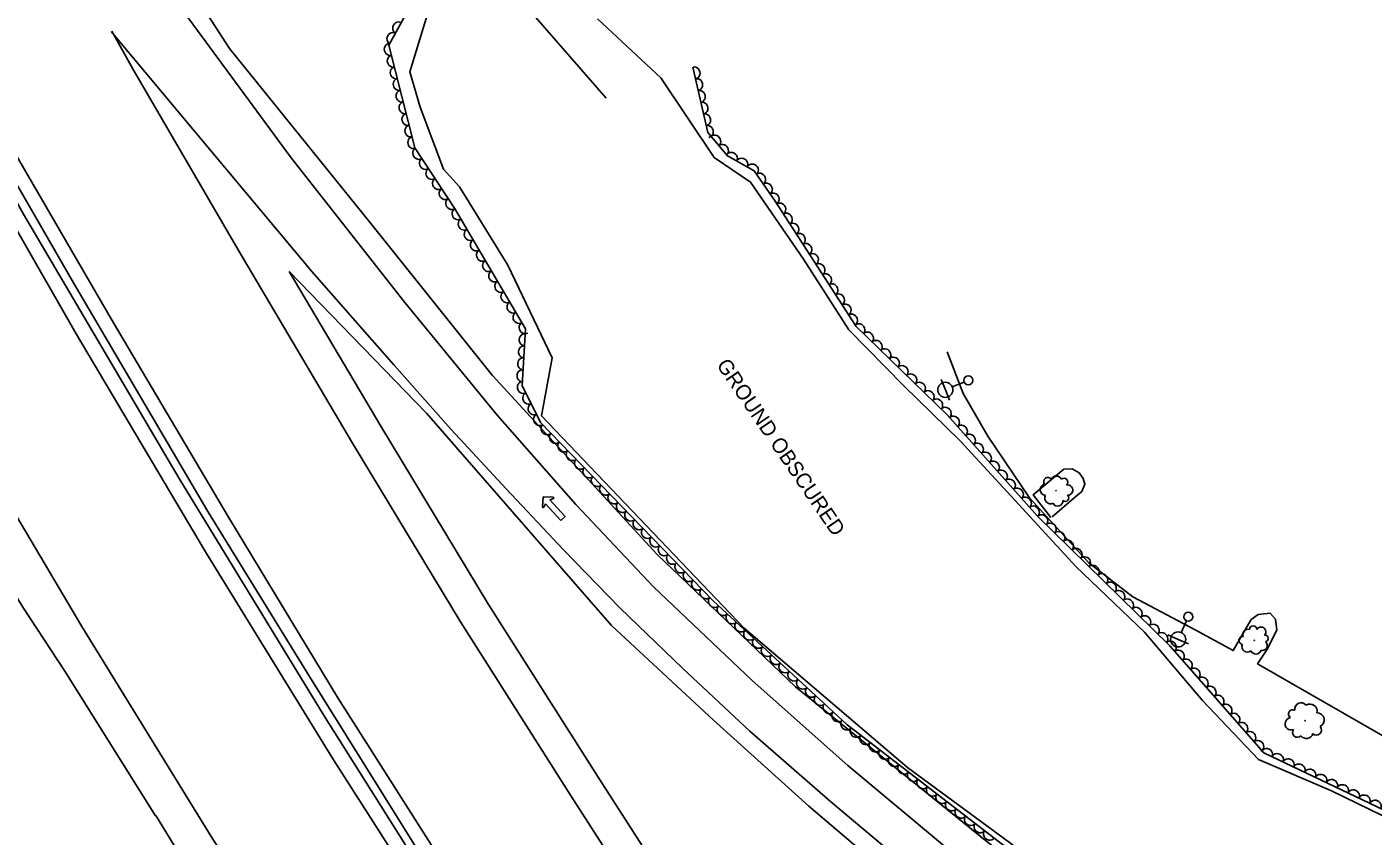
# Model space of a CAD drawing. Extents: x 1746719 to 1766531, y 631721 to 662391.
# Drawn here: x 1764475.4 to 1764923.1, y 633053.3 to 633322.6 of the extents above; entities that cross this region are included whole.
import ezdxf

# ---------------------------------------------------------------- set-up
doc = ezdxf.new("R2010")
doc.units = 0
for name, color, linetype in [('SURVEY - AERIAL SURVEY - Photo Control - Points - Elevations', 7, 'Continuous'), ('SURVEY - AERIAL SURVEY - Photo Control - Points - Locators', 7, 'Continuous'), ('SURVEY - AERIAL SURVEY - Photo Control - Points - Numbers', 7, 'Continuous'), ('SURVEY - AERIAL SURVEY - Photo Control with Text', 7, 'Continuous'), ('SURVEY - CENTERLINE - Existing Roads - Development', 7, 'Continuous'), ('SURVEY - CENTERLINE - Existing Roads Curve Text', 7, 'Continuous')]:
    doc.layers.add(name, color=color, linetype=linetype)

msp = doc.modelspace()

# ---------------------------------------------------------------- linework, layer by layer
at = {"layer": 'SURVEY - AERIAL SURVEY - Photo Control - Points - Elevations'}
for points in [[(1764286.91, 633632.22), (1764324.36, 633555.72), (1764364.46, 633475.61), (1764397.7, 633413.21), (1764435.38, 633344.82), (1764469.06, 633284.69), (1764504.2, 633224.1), (1764542.48, 633159.48), (1764578.77, 633099.35), (1764616.47, 633039.95), (1764651.83, 632984.84), (1764692.24, 632923.64), (1764727.21, 632872.71), (1764758.15, 632827.22), (1764788.79, 632783.76), (1764825.53, 632732.1), (1764845.75, 632704.38)], [(1764831.69, 632702.44), (1764811.98, 632730.49), (1764779.64, 632775.81), (1764755.56, 632810.46), (1764723.74, 632856.23), (1764690.96, 632904.23), (1764661.37, 632949.17), (1764640.02, 632981.61), (1764615.9, 633018.34), (1764577.35, 633078.68), (1764534.79, 633147.94), (1764491.74, 633220.52), (1764453.8, 633286.81), (1764418.29, 633350.37), (1764381.37, 633418.77), (1764346.73, 633485.01), (1764310.57, 633557.37), (1764276.55, 633626.71)], [(1764777.7, 632695.9), (1764740.39, 632748.17), (1764716.15, 632783.07), (1764684.21, 632828.99), (1764651.09, 632877.5), (1764621.28, 632922.78), (1764599.91, 632955.24), (1764575.61, 632992.25), (1764536.68, 633053.19), (1764493.7, 633123.13), (1764450.26, 633196.35), (1764412.02, 633263.19), (1764376.22, 633327.26), (1764338.98, 633396.24), (1764291.02, 633487.95)], [(1764923.54, 632951.31), (1764880.2, 632977.66), (1764836.28, 633007), (1764808.31, 633027.34), (1764779.93, 633050.57), (1764748.43, 633076.77), (1764716.54, 633105.13), (1764683.83, 633136.33), (1764657.95, 633163.72), (1764631.88, 633193.34), (1764601.13, 633230.92), (1764563.3, 633279.03), (1764469.51, 633406.68)], [(1765405.55, 632796.71), (1765330.18, 632801.39), (1765276.68, 632810.4), (1765227.62, 632820.45), (1765175.33, 632835.88), (1765105.4, 632862.94), (1765045.31, 632890.6), (1764952.52, 632941.27), (1764893.1, 632976.98), (1764852.73, 633007.31), (1764794.71, 633051.44), (1764731.05, 633102.95), (1764684.95, 633147.06), (1764630.12, 633206.72), (1764589.37, 633257.76), (1764542.78, 633315.43), (1764515.94, 633356.98), (1764503.08, 633378.08)], [(1764503.44, 633321.08), (1764570.14, 633241.23)], [(1764503.63, 633321.19), (1764510.76, 633308.46), (1764545.61, 633248.38), (1764583.68, 633184.11), (1764619.58, 633124.62), (1764656.94, 633065.77), (1764692.06, 633011.03), (1764732.06, 632950.46), (1764766.84, 632899.8), (1764797.62, 632854.55), (1764827.96, 632811.5), (1764864.47, 632760.16), (1764900.35, 632710.98)], [(1764391.74, 633183.05), (1764389.28, 633207.24), (1764386.34, 633246.84), (1764383.32, 633267.27), (1764383.47, 633268.51), (1764386.82, 633269.21), (1764394.3, 633257.43), (1764412.78, 633229.59), (1764425.97, 633211.11), (1764436.52, 633193.34), (1764452.69, 633164.1), (1764474.31, 633129.22), (1764488.01, 633108.24), (1764507.17, 633077.63), (1764518.15, 633060.08)], [(1764959.62, 632910.01), (1764921.46, 632930.83), (1764888.31, 632950.83), (1764860.6, 632967.99), (1764838.73, 632982.65), (1764814.17, 632999.54), (1764787.48, 633020.77), (1764762.15, 633040.6), (1764735.47, 633063.29), (1764703.72, 633091.96), (1764669.83, 633123.46), (1764608.32, 633194.08), (1764562.65, 633241.21)], [(1764562.65, 633241.21), (1764593.12, 633189.76), (1764628.94, 633130.41), (1764666.21, 633071.69), (1764701.28, 633017.03), (1764741.18, 632956.6), (1764775.93, 632906), (1764806.66, 632860.81), (1764836.94, 632817.85), (1764873.4, 632766.58), (1764909.24, 632717.46)], [(1764934.05, 632930.78), (1764898.68, 632951.21), (1764874.05, 632966.54), (1764854.92, 632978.88), (1764832.87, 632993.59), (1764812.88, 633008.27), (1764793.03, 633023.23), (1764768.3, 633043.37), (1764742.66, 633064.82), (1764715.84, 633088.23), (1764693.38, 633109.24), (1764672.75, 633129.17), (1764653.94, 633148.5), (1764634.82, 633168.9), (1764616.46, 633188.58), (1764597.44, 633210.2), (1764570.14, 633241.23)], [(1764781.45, 633214.52), (1764786.76, 633200.6), (1764794.95, 633186.4), (1764808.81, 633165.88), (1764828.54, 633144.23), (1764843.19, 633132.9), (1764863.96, 633121.95), (1764876.6, 633115.05), (1764882.52, 633125.39), (1764884.9, 633127.12), (1764888.8, 633127.54), (1764890.58, 633125.48), (1764891.04, 633121.84), (1764887.77, 633115.35), (1764884.64, 633110.62), (1764930.21, 633084.51)], [(1764815.91, 633159.39), (1764810.06, 633166.93), (1764820.23, 633175.41), (1764822.97, 633175.57), (1764825.36, 633174.2), (1764826.66, 633172.29), (1764827.26, 633170.45), (1764826.24, 633168.05), (1764823.54, 633165.73), (1764816.4, 633159.54)], [(1764764.15, 632694.23), (1764730.58, 632741.26), (1764706.3, 632776.22), (1764674.33, 632822.18), (1764641.12, 632870.82), (1764611.26, 632916.18), (1764589.88, 632948.65), (1764565.54, 632985.72), (1764526.51, 633046.82), (1764518.3, 633060.18)]]:
    msp.add_lwpolyline(points, dxfattribs=at)
at = {"layer": 'SURVEY - AERIAL SURVEY - Photo Control - Points - Locators'}
for p, q in [((1764646.89, 633162.87), (1764647.04, 633166.24)), ((1764647.04, 633166.24), (1764646.89, 633162.87)), ((1764647.04, 633166.24), (1764650.41, 633166.1)), ((1764647.04, 633166.24), (1764650.41, 633166.1)), ((1764647.88, 633163.87), (1764647.36, 633162.76)), ((1764647.88, 633163.87), (1764647.36, 633162.76)), ((1764652.96, 633158.33), (1764647.88, 633163.87)), ((1764652.96, 633158.33), (1764647.88, 633163.87)), ((1764650.49, 633165.62), (1764649.33, 633165.2)), ((1764649.33, 633165.2), (1764650.49, 633165.62)), ((1764649.33, 633165.2), (1764654.41, 633159.66)), ((1764654.41, 633159.66), (1764649.33, 633165.2)), ((1764654.41, 633159.66), (1764652.96, 633158.33)), ((1764652.96, 633158.33), (1764654.41, 633159.66))]:
    msp.add_line(p, q, dxfattribs=at)
for points in [[(1764613.9, 633275.29), (1764606.22, 633295.87), (1764602.79, 633307.64), (1764608.92, 633327.98)], [(1764665.13, 633325.29), (1764686.24, 633305.64), (1764703.94, 633279.09), (1764716.05, 633270.96), (1764733.67, 633245.29), (1764748.69, 633221.75), (1764767.08, 633203.21), (1764785.81, 633184.91), (1764803.93, 633165.14), (1764824.25, 633143.06), (1764847.02, 633121.18), (1764866.39, 633098.41), (1764884.98, 633078.79), (1764909.25, 633068.37), (1764938.84, 633053.98)], [(1765420.59, 632799.81), (1765352.54, 632801.36), (1765306.68, 632807.82), (1765224.24, 632823.91), (1765146.28, 632851.08), (1765064.26, 632886.58), (1764971.89, 632937.15), (1764891.98, 632988.83), (1764834.38, 633027.43), (1764768.22, 633076.12), (1764713.93, 633122.52), (1764646.51, 633193.22), (1764650.11, 633212.47), (1764635.34, 633243.35), (1764619.24, 633269.36), (1764613.9, 633275.29)]]:
    msp.add_lwpolyline(points, dxfattribs=at)
for centre, start, end in [((1764647.14, 633162.86), 177.5109, 335.0041), ((1764647.14, 633162.86), 177.5109, 335.0041), ((1764650.4, 633165.85), 290.0626, 87.5109), ((1764650.4, 633165.85), 290.0626, 87.5109)]:
    msp.add_arc(centre, 0.246, start, end, dxfattribs=at)
at = {"layer": 'SURVEY - AERIAL SURVEY - Photo Control - Points - Numbers'}
for points in [[(1764283.41, 633629.46), (1764296.35, 633602.51), (1764334.35, 633526.38), (1764369.12, 633457.05), (1764408.67, 633383.28), (1764437.22, 633331.71), (1764463.82, 633284.24), (1764490.85, 633237.46), (1764535.54, 633161.37), (1764569.37, 633106.49), (1764606.28, 633047.19), (1764645.68, 632986.22), (1764676.08, 632939.9), (1764709.83, 632889.53), (1764732.42, 632856.58), (1764758.21, 632819.17), (1764787.18, 632777.39), (1764806.45, 632750.71), (1764840.69, 632703.63)], [(1764837.81, 632703.35), (1764810.72, 632740.31), (1764770.99, 632796.4), (1764726.66, 632860.1), (1764677.61, 632931.8), (1764621.09, 633019), (1764574.03, 633093.64), (1764526.02, 633172.29), (1764474.29, 633260.27), (1764434.46, 633331.05), (1764406.76, 633381.58), (1764368.12, 633452.62), (1764325.13, 633538.21), (1764281.43, 633628.12)]]:
    msp.add_lwpolyline(points, dxfattribs=at)
at = {"layer": 'SURVEY - AERIAL SURVEY - Photo Control with Text'}
for points in [[(1765421.97, 632798.07), (1765349.97, 632800.91), (1765276.72, 632812.18), (1765214.84, 632825.79), (1765152.86, 632846.61), (1765089.11, 632873.35), (1765016.1, 632908.74), (1764961.81, 632940.76), (1764903.95, 632977.24), (1764850.97, 633012.42), (1764802.27, 633048.67), (1764748.05, 633090.52), (1764703.67, 633131.64), (1764646.25, 633191), (1764640.08, 633203.27), (1764641.2, 633222.14), (1764617.56, 633262.33), (1764604.44, 633282.31), (1764595.81, 633316.48), (1764603.61, 633330.78)], [(1764696.91, 633309.23), (1764701.84, 633287.46), (1764708.36, 633279.67), (1764717.24, 633274.74), (1764724.2, 633264.56), (1764751.13, 633222.89), (1764781.42, 633193.53), (1764811.46, 633159.78), (1764855.44, 633116.59), (1764886.72, 633081.03), (1764943.31, 633054.06), (1764975.5, 633053.48), (1764995.18, 633043.19), (1765028.84, 633020.2), (1765055.5, 632997.05), (1765069.92, 633011.87), (1765092.56, 633008.66), (1765123.25, 632991.76)]]:
    msp.add_lwpolyline(points, dxfattribs=at)
for centre, radius in [((1764817.63, 633168.25), 0.0601), ((1764883.55, 633118.47), 0.0562), ((1764900.45, 633091.72), 0.0727)]:
    msp.add_circle(centre, radius, dxfattribs=at)
for centre, radius, start, end in [((1764814.95, 633171.21), 1.44, 37.4419, 212.4421), ((1764817.76, 633171.28), 1.85, 27.2829, 154.1286), ((1764820.24, 633171.12), 1.31, 311.9959, 129.315), ((1764814.32, 633168.58), 1.95, 107.189, 263.0274), ((1764821.49, 633168.47), 1.72, 269.3772, 102.7969), ((1764815.88, 633165.86), 1.96, 156.2931, 293.8174), ((1764818.2, 633164.86), 1.72, 207.2404, 4.0293), ((1764820.68, 633165.87), 1.18, 229.3565, 48.1022), ((1764883.18, 633122.07), 1.22, 0.1497, 177.4689), ((1764885.81, 633121.3), 1.61, 317.5311, 150.9508), ((1764879.81, 633118.45), 1.35, 85.5957, 260.596), ((1764881.52, 633120.45), 1.73, 75.4368, 202.2825), ((1764886.27, 633116.74), 1.61, 255.3942, 52.1831), ((1764887.11, 633119.11), 1.11, 277.5104, 96.256), ((1764881.25, 633116.36), 1.82, 155.3428, 311.1813), ((1764884.12, 633115.75), 1.84, 204.447, 341.9712), ((1764899.13, 633095.66), 2.08, 36.3236, 193.1126), ((1764902.1, 633094.91), 2.37, 345.3764, 122.9006), ((1764895.89, 633090.71), 2.08, 98.4605, 291.8802), ((1764896.35, 633093.97), 1.43, 58.4398, 237.1854), ((1764904.48, 633091.95), 2.36, 296.2722, 92.1107), ((1764897.89, 633087.79), 1.58, 141.0792, 318.3983), ((1764900.88, 633088.07), 2.24, 216.3662, 343.2119), ((1764904.22, 633088.68), 1.74, 226.5251, 41.5254)]:
    msp.add_arc(centre, radius, start, end, dxfattribs=at)
for centre, major_axis in [((1764598.96, 633322.26), (0.96, 1.76)), ((1764597.04, 633318.75), (0.96, 1.76)), ((1764596.15, 633315.1), (-0.49, 1.94)), ((1764597.13, 633311.23), (-0.49, 1.94)), ((1764598.11, 633307.35), (-0.49, 1.94)), ((1764697.36, 633307.28), (0.44, -1.95)), ((1764599.09, 633303.47), (-0.49, 1.94)), ((1764600.07, 633299.59), (-0.49, 1.94)), ((1764698.24, 633303.38), (0.44, -1.95)), ((1764699.12, 633299.48), (0.44, -1.95)), ((1764601.05, 633295.71), (-0.49, 1.94)), ((1764700, 633295.58), (0.44, -1.95)), ((1764602.03, 633291.83), (-0.49, 1.94)), ((1764700.88, 633291.67), (0.44, -1.95)), ((1764603.01, 633287.96), (-0.49, 1.94)), ((1764701.77, 633287.77), (0.44, -1.95)), ((1764603.99, 633284.08), (-0.49, 1.94)), ((1764704.2, 633284.64), (1.28, -1.53)), ((1764706.77, 633281.57), (1.28, -1.53)), ((1764605.63, 633280.49), (-1.1, 1.67)), ((1764709.69, 633278.93), (1.75, -0.97)), ((1764713.19, 633276.99), (1.75, -0.97)), ((1764607.83, 633277.15), (-1.1, 1.67)), ((1764610.02, 633273.8), (-1.1, 1.67)), ((1764716.69, 633275.05), (1.75, -0.97)), ((1764612.22, 633270.46), (-1.1, 1.67)), ((1764719.14, 633271.97), (1.13, -1.65)), ((1764721.39, 633268.67), (1.13, -1.65)), ((1764614.42, 633267.12), (-1.1, 1.67)), ((1764723.65, 633265.36), (1.13, -1.65)), ((1764616.61, 633263.77), (-1.1, 1.67)), ((1764618.71, 633260.37), (-1.01, 1.72)), ((1764725.84, 633262.02), (1.09, -1.68)), ((1764620.74, 633256.92), (-1.01, 1.72)), ((1764728.01, 633258.66), (1.09, -1.68)), ((1764730.18, 633255.3), (1.09, -1.68)), ((1764622.77, 633253.48), (-1.01, 1.72)), ((1764732.35, 633251.94), (1.09, -1.68)), ((1764624.8, 633250.03), (-1.01, 1.72)), ((1764626.82, 633246.58), (-1.01, 1.72)), ((1764734.53, 633248.58), (1.09, -1.68)), ((1764628.85, 633243.13), (-1.01, 1.72)), ((1764736.7, 633245.22), (1.09, -1.68)), ((1764738.87, 633241.86), (1.09, -1.68)), ((1764630.88, 633239.69), (-1.01, 1.72)), ((1764741.04, 633238.5), (1.09, -1.68)), ((1764632.91, 633236.24), (-1.01, 1.72)), ((1764634.94, 633232.79), (-1.01, 1.72)), ((1764743.21, 633235.14), (1.09, -1.68)), ((1764636.97, 633229.34), (-1.01, 1.72)), ((1764745.38, 633231.78), (1.09, -1.68)), ((1764747.55, 633228.42), (1.09, -1.68)), ((1764638.99, 633225.9), (-1.01, 1.72)), ((1764749.72, 633225.06), (1.09, -1.68)), ((1764641.02, 633222.45), (-1.01, 1.72)), ((1764752.14, 633221.9), (1.44, -1.39)), ((1764755.01, 633219.12), (1.44, -1.39)), ((1764640.75, 633214.51), (0.12, 2)), ((1764640.99, 633218.5), (0.12, 2)), ((1764757.89, 633216.34), (1.44, -1.39)), ((1764640.51, 633210.52), (0.12, 2)), ((1764760.76, 633213.55), (1.44, -1.39)), ((1764763.63, 633210.77), (1.44, -1.39)), ((1764640.28, 633206.52), (0.12, 2)), ((1764766.5, 633207.98), (1.44, -1.39)), ((1764640.42, 633202.61), (-0.9, 1.79)), ((1764769.38, 633205.2), (1.44, -1.39)), ((1764772.25, 633202.42), (1.44, -1.39)), ((1764642.21, 633199.04), (-0.9, 1.79)), ((1764775.12, 633199.63), (1.44, -1.39)), ((1764777.99, 633196.85), (1.44, -1.39)), ((1764644.01, 633195.46), (-0.9, 1.79)), ((1764780.86, 633194.07), (1.44, -1.39)), ((1764645.81, 633191.89), (-0.9, 1.79)), ((1764648.34, 633188.84), (-1.39, 1.44)), ((1764783.57, 633191.12), (1.33, -1.49)), ((1764786.22, 633188.13), (1.33, -1.49)), ((1764651.12, 633185.96), (-1.39, 1.44)), ((1764788.88, 633185.14), (1.33, -1.49)), ((1764653.9, 633183.09), (-1.39, 1.44)), ((1764656.69, 633180.21), (-1.39, 1.44)), ((1764791.54, 633182.15), (1.33, -1.49)), ((1764794.2, 633179.17), (1.33, -1.49)), ((1764659.47, 633177.34), (-1.39, 1.44)), ((1764796.86, 633176.18), (1.33, -1.49)), ((1764662.25, 633174.46), (-1.39, 1.44)), ((1764665.03, 633171.59), (-1.39, 1.44)), ((1764799.52, 633173.19), (1.33, -1.49)), ((1764802.18, 633170.2), (1.33, -1.49)), ((1764667.81, 633168.71), (-1.39, 1.44)), ((1764670.59, 633165.84), (-1.39, 1.44)), ((1764804.84, 633167.22), (1.33, -1.49)), ((1764673.37, 633162.96), (-1.39, 1.44)), ((1764807.5, 633164.23), (1.33, -1.49)), ((1764810.16, 633161.24), (1.33, -1.49)), ((1764676.15, 633160.09), (-1.39, 1.44)), ((1764678.93, 633157.21), (-1.39, 1.44)), ((1764812.92, 633158.35), (1.43, -1.4)), ((1764681.71, 633154.34), (-1.39, 1.44)), ((1764815.77, 633155.54), (1.43, -1.4)), ((1764818.63, 633152.74), (1.43, -1.4)), ((1764684.49, 633151.46), (-1.39, 1.44)), ((1764687.28, 633148.59), (-1.39, 1.44)), ((1764821.48, 633149.94), (1.43, -1.4)), ((1764824.34, 633147.14), (1.43, -1.4)), ((1764690.06, 633145.71), (-1.39, 1.44)), ((1764827.19, 633144.33), (1.43, -1.4)), ((1764692.84, 633142.84), (-1.39, 1.44)), ((1764695.62, 633139.96), (-1.39, 1.44)), ((1764830.04, 633141.53), (1.43, -1.4)), ((1764832.9, 633138.73), (1.43, -1.4)), ((1764698.4, 633137.09), (-1.39, 1.44)), ((1764835.75, 633135.92), (1.43, -1.4)), ((1764701.18, 633134.21), (-1.39, 1.44)), ((1764703.98, 633131.35), (-1.47, 1.36)), ((1764838.6, 633133.12), (1.43, -1.4)), ((1764841.46, 633130.32), (1.43, -1.4)), ((1764706.91, 633128.63), (-1.47, 1.36)), ((1764709.85, 633125.91), (-1.47, 1.36)), ((1764844.31, 633127.52), (1.43, -1.4)), ((1764847.17, 633124.71), (1.43, -1.4)), ((1764712.78, 633123.2), (-1.47, 1.36)), ((1764850.02, 633121.91), (1.43, -1.4)), ((1764715.71, 633120.48), (-1.47, 1.36)), ((1764718.65, 633117.76), (-1.47, 1.36)), ((1764852.87, 633119.11), (1.43, -1.4)), ((1764855.71, 633116.28), (1.32, -1.5)), ((1764721.58, 633115.04), (-1.47, 1.36)), ((1764724.52, 633112.32), (-1.47, 1.36)), ((1764858.35, 633113.28), (1.32, -1.5)), ((1764727.45, 633109.6), (-1.47, 1.36)), ((1764860.99, 633110.28), (1.32, -1.5)), ((1764863.63, 633107.27), (1.32, -1.5)), ((1764730.38, 633106.88), (-1.47, 1.36)), ((1764733.32, 633104.17), (-1.47, 1.36)), ((1764866.27, 633104.27), (1.32, -1.5)), ((1764736.25, 633101.45), (-1.47, 1.36)), ((1764739.19, 633098.73), (-1.47, 1.36)), ((1764868.91, 633101.27), (1.32, -1.5)), ((1764871.56, 633098.26), (1.32, -1.5)), ((1764742.12, 633096.01), (-1.47, 1.36)), ((1764874.2, 633095.26), (1.32, -1.5)), ((1764745.05, 633093.29), (-1.47, 1.36)), ((1764747.99, 633090.57), (-1.47, 1.36)), ((1764876.84, 633092.26), (1.32, -1.5)), ((1764879.48, 633089.25), (1.32, -1.5)), ((1764751.15, 633088.12), (-1.58, 1.22)), ((1764754.32, 633085.68), (-1.58, 1.22)), ((1764882.12, 633086.25), (1.32, -1.5)), ((1764757.48, 633083.24), (-1.58, 1.22)), ((1764884.77, 633083.25), (1.32, -1.5)), ((1764887.66, 633080.58), (1.81, -0.86)), ((1764760.65, 633080.79), (-1.58, 1.22)), ((1764763.82, 633078.35), (-1.58, 1.22)), ((1764891.27, 633078.86), (1.81, -0.86)), ((1764894.88, 633077.14), (1.81, -0.86)), ((1764898.49, 633075.42), (1.81, -0.86)), ((1764766.98, 633075.9), (-1.58, 1.22)), ((1764770.15, 633073.46), (-1.58, 1.22)), ((1764902.1, 633073.69), (1.81, -0.86)), ((1764905.72, 633071.97), (1.81, -0.86)), ((1764773.32, 633071.02), (-1.58, 1.22)), ((1764776.48, 633068.57), (-1.58, 1.22)), ((1764909.33, 633070.25), (1.81, -0.86)), ((1764912.94, 633068.53), (1.81, -0.86)), ((1764916.55, 633066.81), (1.81, -0.86)), ((1764779.65, 633066.13), (-1.58, 1.22)), ((1764782.82, 633063.69), (-1.58, 1.22)), ((1764920.16, 633065.09), (1.81, -0.86)), ((1764923.77, 633063.37), (1.81, -0.86)), ((1764785.98, 633061.24), (-1.58, 1.22)), ((1764789.15, 633058.8), (-1.58, 1.22)), ((1764792.32, 633056.35), (-1.58, 1.22)), ((1764795.48, 633053.91), (-1.58, 1.22))]:
    msp.add_ellipse(centre, major_axis=major_axis, ratio=0.940188, start_param=0, end_param=3.141593, dxfattribs=at)
at = {"layer": 'SURVEY - CENTERLINE - Existing Roads - Development'}
for p, q in [((1764780.83, 633201.83), (1764779.39, 633205.3)), ((1764787.06, 633204.42), (1764783.14, 633202.79)), ((1764780.83, 633201.83), (1764782.26, 633198.37)), ((1764860.99, 633124.95), (1764859.27, 633121.06)), ((1764858.26, 633118.78), (1764854.83, 633120.29)), ((1764858.26, 633118.78), (1764861.69, 633117.26))]:
    msp.add_line(p, q, dxfattribs=at)
for centre, radius in [((1764780.83, 633201.83), 2.5), ((1764788.45, 633204.99), 1.5), ((1764861.6, 633126.32), 1.5), ((1764858.26, 633118.78), 2.5)]:
    msp.add_circle(centre, radius, dxfattribs=at)
at = {"layer": 'SURVEY - CENTERLINE - Existing Roads Curve Text'}
for points in [[(1764406.17, 633707.92), (1764432.28, 633655.64), (1764464.74, 633591.06), (1764491.8, 633535.35), (1764519.98, 633478.51), (1764538.21, 633440.74), (1764579.23, 633395.69), (1764609.99, 633362.72), (1764643.83, 633326.65), (1764668, 633298.93)], [(1764641.43, 633329.21), (1764643.83, 633326.65), (1764668, 633298.93)]]:
    msp.add_lwpolyline(points, dxfattribs=at)

# ---------------------------------------------------------------- texts
at = {"layer": 'SURVEY - AERIAL SURVEY - Photo Control - Points - Locators'}
msp.add_text('GROUND OBSCURED', height=5, rotation=304.3254, dxfattribs=at).set_placement((1764704.55, 633210.06))

doc.saveas('drawing.dxf')
